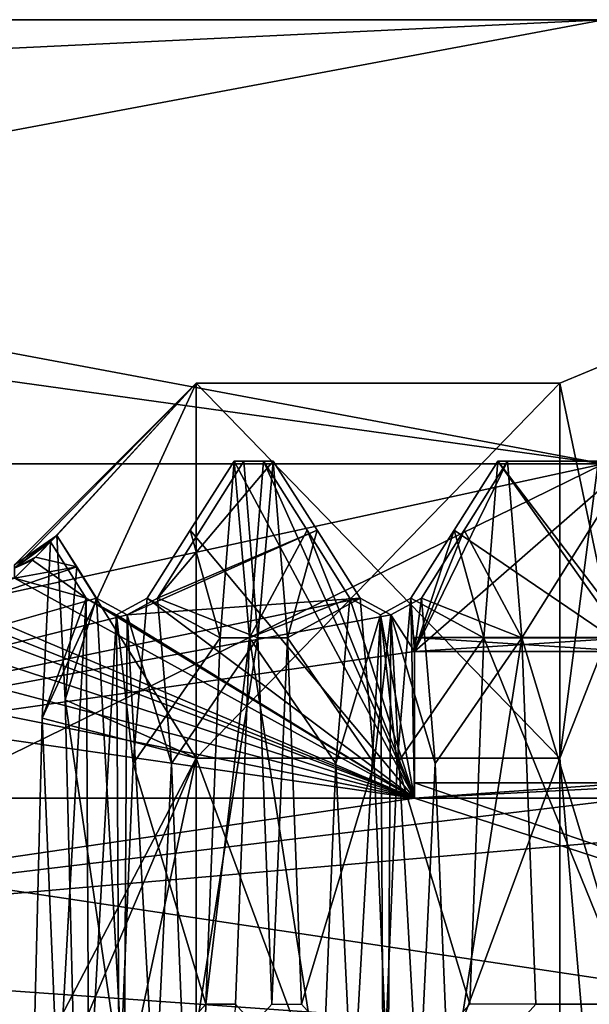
# Model space of a CAD drawing. Header units: millimetres. Extents: x -52 to 107, y -6 to 112.
# Tile 321 of 354: x 91.79 to 95.7, y 25.48 to 32.25. Entities that reach past the tile are written whole.
import ezdxf

# ---------------------------------------------------------------- set-up
doc = ezdxf.new("R2010")
doc.units = ezdxf.units.MM
doc.header["$LTSCALE"] = 65.185185
for name, color, linetype in [('3539', 7, 'CONTINUOUS'), ('3540', 7, 'CONTINUOUS'), ('3542', 7, 'CONTINUOUS'), ('3543', 7, 'CONTINUOUS'), ('3546', 7, 'CONTINUOUS'), ('3547', 7, 'CONTINUOUS'), ('3555', 7, 'CONTINUOUS'), ('3556', 7, 'CONTINUOUS'), ('3559', 7, 'CONTINUOUS'), ('3563', 7, 'CONTINUOUS'), ('3567', 7, 'CONTINUOUS'), ('3652', 7, 'CONTINUOUS'), ('3653', 7, 'CONTINUOUS'), ('3654', 7, 'CONTINUOUS'), ('3655', 7, 'CONTINUOUS'), ('3914', 7, 'CONTINUOUS'), ('3915', 7, 'CONTINUOUS'), ('3918', 7, 'CONTINUOUS'), ('3919', 7, 'CONTINUOUS'), ('3923', 7, 'CONTINUOUS'), ('3924', 7, 'CONTINUOUS'), ('3927', 7, 'CONTINUOUS'), ('3928', 7, 'CONTINUOUS'), ('3932', 7, 'CONTINUOUS'), ('3933', 7, 'CONTINUOUS'), ('3936', 7, 'CONTINUOUS'), ('3937', 7, 'CONTINUOUS'), ('3943', 7, 'CONTINUOUS'), ('3944', 7, 'CONTINUOUS'), ('3945', 7, 'CONTINUOUS')]:
    doc.layers.add(name, color=color, linetype=linetype)

msp = doc.modelspace()

# ---------------------------------------------------------------- linework, layer by layer
at = {"layer": '3539', "color": 7, "linetype": 'CONTINUOUS', "true_color": 0x3e84f2}
for points in [[(93, 29.7513), (93, 27.173, -7.935), (95.5, 29.7513), (93, 29.7513)], [(95.5, 29.7513), (93, 27.173, -7.935), (95.5, 27.173, -7.9351), (95.5, 29.7513)], [(93, 27.173, -7.935), (93, 20.4228, -12.8393), (95.5, 27.173, -7.9351), (93, 27.173, -7.935)], [(95.5, 27.173, -7.9351), (93, 20.4228, -12.8393), (95.5, 20.423, -12.8393), (95.5, 27.173, -7.9351)]]:
    msp.add_3dface(points, dxfattribs=at)
at = {"layer": '3540', "color": 7, "linetype": 'CONTINUOUS', "true_color": 0x3e84f2}
for points in [[(91.9992, 28.6601, -1.5), (93, 29.7513), (91.75, 28.4782, -0.7515), (91.9992, 28.6601, -1.5)], [(91.75, 28.4782, -0.7515), (93, 29.7513), (91.75, 28.5013), (91.75, 28.4782, -0.7515)], [(93, 27.173, -7.935), (93, 29.7513), (91.9408, 27.4465, -5.4257), (93, 27.173, -7.935)], [(93, 29.7513), (91.9992, 28.6601, -1.5), (91.9408, 27.4465, -5.4257), (93, 29.7513)], [(91.8743, 28.5343, -1.5), (91.9992, 28.6601, -1.5), (91.75, 28.4782, -0.7515), (91.8743, 28.5343, -1.5)], [(91.75, 28.4091, -1.5), (91.8743, 28.5343, -1.5), (91.75, 28.4782, -0.7515), (91.75, 28.4091, -1.5)], [(91.8823, 25.0308, -8.7317), (93, 27.173, -7.935), (91.9408, 27.4465, -5.4257), (91.8823, 25.0308, -8.7317)], [(93, 20.4228, -12.8393), (93, 27.173, -7.935), (91.8236, 21.6698, -11.0685), (93, 20.4228, -12.8393)], [(91.8236, 21.6698, -11.0685), (93, 27.173, -7.935), (91.8823, 25.0308, -8.7317), (91.8236, 21.6698, -11.0685)]]:
    msp.add_3dface(points, dxfattribs=at)
at = {"layer": '3542', "color": 7, "linetype": 'CONTINUOUS', "true_color": 0x3e84f2}
for points in [[(93, 29.7513), (95.5, 29.7513), (95.5, 27.173, 7.9351), (93, 29.7513)], [(93, 27.173, 7.935), (93, 29.7513), (95.5, 27.173, 7.9351), (93, 27.173, 7.935)], [(93, 20.4228, 12.8393), (93, 27.173, 7.935), (95.5, 20.423, 12.8393), (93, 20.4228, 12.8393)], [(95.5, 20.423, 12.8393), (93, 27.173, 7.935), (95.5, 27.173, 7.9351), (95.5, 20.423, 12.8393)]]:
    msp.add_3dface(points, dxfattribs=at)
at = {"layer": '3543', "color": 7, "linetype": 'CONTINUOUS', "true_color": 0x3e84f2}
for points in [[(91.75, 28.5013), (93, 29.7513), (92.0415, 28.7028, 1.5), (91.75, 28.5013)], [(93, 29.7513), (93, 27.173, 7.935), (92.0415, 28.7028, 1.5), (93, 29.7513)], [(91.75, 28.4782, 0.7515), (91.75, 28.5013), (92.0415, 28.7028, 1.5), (91.75, 28.4782, 0.7515)], [(91.8953, 28.5555, 1.5), (91.75, 28.4782, 0.7515), (92.0415, 28.7028, 1.5), (91.8953, 28.5555, 1.5)], [(92.0415, 28.7028, 1.5), (93, 27.173, 7.935), (92.1005, 27.5736, 5.5296), (92.0415, 28.7028, 1.5)], [(91.75, 28.4091, 1.5), (91.75, 28.4782, 0.7515), (91.8953, 28.5555, 1.5), (91.75, 28.4091, 1.5)], [(92.1005, 27.5736, 5.5296), (93, 27.173, 7.935), (92.1593, 25.1793, 8.975), (92.1005, 27.5736, 5.5296)], [(93, 27.173, 7.935), (93, 20.4228, 12.8393), (92.1593, 25.1793, 8.975), (93, 27.173, 7.935)]]:
    msp.add_3dface(points, dxfattribs=at)
at = {"layer": '3546', "color": 7, "linetype": 'CONTINUOUS', "true_color": 0x3e84f2}
for points in [[(79.5, 31.4681, -4.9444), (79.5, 32.2513), (95.8, 29.1955, -9.4046), (79.5, 31.4681, -4.9444)], [(95.8, 29.1955, -9.4046), (79.5, 32.2513), (95.8, 32.2513), (95.8, 29.1955, -9.4046)], [(79.5, 29.1955, -9.4046), (79.5, 31.4681, -4.9444), (95.8, 29.1955, -9.4046), (79.5, 29.1955, -9.4046)], [(79.5, 25.6559, -12.9442), (79.5, 29.1955, -9.4046), (95.8, 21.1957, -15.2168), (79.5, 25.6559, -12.9442)], [(95.8, 21.1957, -15.2168), (79.5, 29.1955, -9.4046), (95.8, 29.1955, -9.4046), (95.8, 21.1957, -15.2168)], [(79.5, 21.1957, -15.2168), (79.5, 25.6559, -12.9442), (95.8, 21.1957, -15.2168), (79.5, 21.1957, -15.2168)]]:
    msp.add_3dface(points, dxfattribs=at)
at = {"layer": '3547', "color": 7, "linetype": 'CONTINUOUS', "true_color": 0x3e84f2}
for points in [[(95.8, 32.2513), (79.5, 32.2513), (79.5, 31.4681, 4.9444), (95.8, 32.2513)], [(79.5, 29.1955, 9.4046), (95.8, 32.2513), (79.5, 31.4681, 4.9444), (79.5, 29.1955, 9.4046)], [(95.8, 32.2513), (79.5, 29.1955, 9.4046), (95.8, 29.1955, 9.4046), (95.8, 32.2513)], [(79.5, 25.6559, 12.9442), (79.5, 21.1957, 15.2168), (95.8, 29.1955, 9.4046), (79.5, 25.6559, 12.9442)], [(95.8, 29.1955, 9.4046), (79.5, 21.1957, 15.2168), (95.8, 21.1957, 15.2168), (95.8, 29.1955, 9.4046)], [(79.5, 29.1955, 9.4046), (79.5, 25.6559, 12.9442), (95.8, 29.1955, 9.4046), (79.5, 29.1955, 9.4046)]]:
    msp.add_3dface(points, dxfattribs=at)
at = {"layer": '3555', "linetype": 'CONTINUOUS'}
for points in [[(95.5, 29.7513), (95.5, 27.173, -7.9351), (95.8536, 29.8977), (95.5, 29.7513)], [(95.5, 27.173, -7.9351), (95.8536, 28.0694, -6.8232), (95.8536, 29.8977), (95.5, 27.173, -7.9351)], [(95.5, 27.173, -7.9351), (95.8536, 23.0745, -11.8182), (95.8536, 28.0694, -6.8232), (95.5, 27.173, -7.9351)], [(95.5, 27.173, -7.9351), (95.5, 20.423, -12.8393), (95.8536, 23.0745, -11.8182), (95.5, 27.173, -7.9351)]]:
    msp.add_3dface(points, dxfattribs=at)
at = {"layer": '3556', "linetype": 'CONTINUOUS'}
for points in [[(95.5, 29.7513), (95.8536, 29.8977), (95.8536, 28.0694, 6.8232), (95.5, 29.7513)], [(95.5, 27.173, 7.9351), (95.5, 29.7513), (95.8536, 28.0694, 6.8232), (95.5, 27.173, 7.9351)], [(95.5, 27.173, 7.9351), (95.8536, 28.0694, 6.8232), (95.8536, 23.0745, 11.8182), (95.5, 27.173, 7.9351)], [(95.5, 20.423, 12.8393), (95.5, 27.173, 7.9351), (95.8536, 23.0745, 11.8182), (95.5, 20.423, 12.8393)]]:
    msp.add_3dface(points, dxfattribs=at)
at = {"layer": '3559', "linetype": 'CONTINUOUS'}
for points in [[(96, 27.0013), (100.5, 24.9482, 6.3187), (94.5, 27.0012), (96, 27.0013)], [(96, 26.9749, -0.7518), (96, 27.0013), (94.5, 26.8961, -1.5), (96, 26.9749, -0.7518)], [(94.5, 26.8961, -1.5), (96, 27.0013), (94.5, 27.0012), (94.5, 26.8961, -1.5)], [(94.5, 27.0012), (100.5, 24.9482, 6.3187), (94.5, 26.8961, 1.5), (94.5, 27.0012)], [(96, 26.8961, -1.5), (96, 26.9749, -0.7518), (94.5, 26.8961, -1.5), (96, 26.8961, -1.5)], [(94.5, 26.8961, 1.5), (100.5, 24.9482, 6.3187), (87.5, 26.8961, 1.5), (94.5, 26.8961, 1.5)], [(87.5, 26.8961, 1.5), (100.5, 24.9482, 6.3187), (87.5, 23.8527, 7.6014), (87.5, 26.8961, 1.5)]]:
    msp.add_3dface(points, dxfattribs=at)
at = {"layer": '3563', "linetype": 'CONTINUOUS'}
for points in [[(96, 29.2148, 1.5), (95.1413, 29.2148, 1.5), (95.238, 28.0003, 5.6799), (96, 29.2148, 1.5)], [(96, 28.0003, 5.68), (96, 29.2148, 1.5), (95.238, 28.0003, 5.6799), (96, 28.0003, 5.68)], [(96, 25.479, 9.2277), (96, 28.0003, 5.68), (95.238, 28.0003, 5.6799), (96, 25.479, 9.2277)], [(95.3348, 25.479, 9.2278), (96, 25.479, 9.2277), (95.238, 28.0003, 5.6799), (95.3348, 25.479, 9.2278)]]:
    msp.add_3dface(points, dxfattribs=at)
at = {"layer": '3567', "linetype": 'CONTINUOUS'}
for points in [[(100.5, 24.9482, -6.3187), (100.5, 27.0013), (87.5, 25.8709, -4.7983), (100.5, 24.9482, -6.3187)], [(100.5, 27.0013), (96, 26.8961, -1.5), (87.5, 25.8709, -4.7983), (100.5, 27.0013)], [(96, 26.8961, -1.5), (94.5, 26.8961, -1.5), (87.5, 25.8709, -4.7983), (96, 26.8961, -1.5)], [(87.5, 25.8709, -4.7983), (94.5, 26.8961, -1.5), (87.5, 26.8961, -1.5), (87.5, 25.8709, -4.7983)], [(87.5, 23.8527, -7.6014), (100.5, 24.9482, -6.3187), (87.5, 25.8709, -4.7983), (87.5, 23.8527, -7.6014)]]:
    msp.add_3dface(points, dxfattribs=at)
at = {"layer": '3652', "linetype": 'CONTINUOUS'}
for points in [[(92.9588, 28.7395, -1.5), (94.5, 26.8961, -1.5), (93.2608, 29.2148, -1.5), (92.9588, 28.7395, -1.5)], [(93.2608, 29.2148, -1.5), (94.5, 26.8961, -1.5), (93.4637, 29.2148, -1.5), (93.2608, 29.2148, -1.5)], [(93.4637, 29.2148, -1.5), (94.5, 26.8961, -1.5), (93.7632, 28.7395, -1.5), (93.4637, 29.2148, -1.5)], [(95.0748, 29.2148, -1.5), (94.7728, 28.7395, -1.5), (96, 27.9051, -1.5), (95.0748, 29.2148, -1.5)], [(96, 29.2148, -1.5), (95.0748, 29.2148, -1.5), (96, 27.9051, -1.5), (96, 29.2148, -1.5)], [(92.6627, 28.2733, -1.5), (94.5, 26.8961, -1.5), (92.9588, 28.7395, -1.5), (92.6627, 28.2733, -1.5)], [(93.7632, 28.7395, -1.5), (94.5, 26.8961, -1.5), (94.0567, 28.2733, -1.5), (93.7632, 28.7395, -1.5)], [(94.7728, 28.7395, -1.5), (94.4767, 28.2733, -1.5), (94.5, 27.9051, -1.5), (94.7728, 28.7395, -1.5)], [(96, 27.9051, -1.5), (94.7728, 28.7395, -1.5), (94.5, 27.9051, -1.5), (96, 27.9051, -1.5)], [(91.9992, 28.6601, -1.5), (91.8743, 28.5343, -1.5), (92.2427, 28.2733, -1.5), (91.9992, 28.6601, -1.5)], [(91.8743, 28.5343, -1.5), (91.75, 28.4091, -1.5), (92.2427, 28.2733, -1.5), (91.8743, 28.5343, -1.5)], [(94.5, 26.8961, -1.5), (90.9349, 28.4091, -1.5), (90.8917, 28.3411, -1.5), (94.5, 26.8961, -1.5)], [(91.75, 28.4091, -1.5), (90.9349, 28.4091, -1.5), (94.5, 26.8961, -1.5), (91.75, 28.4091, -1.5)], [(91.75, 28.4091, -1.5), (94.5, 26.8961, -1.5), (92.2427, 28.2733, -1.5), (91.75, 28.4091, -1.5)], [(90.8487, 28.2733, -1.5), (94.5, 26.8961, -1.5), (90.8917, 28.3411, -1.5), (90.8487, 28.2733, -1.5)], [(90.6383, 28.1572, -1.5), (94.5, 26.8961, -1.5), (90.8487, 28.2733, -1.5), (90.6383, 28.1572, -1.5)], [(92.2427, 28.2733, -1.5), (94.5, 26.8961, -1.5), (92.4523, 28.1572, -1.5), (92.2427, 28.2733, -1.5)], [(92.4523, 28.1572, -1.5), (94.5, 26.8961, -1.5), (92.6627, 28.2733, -1.5), (92.4523, 28.1572, -1.5)], [(94.0567, 28.2733, -1.5), (94.5, 26.8961, -1.5), (94.2663, 28.1572, -1.5), (94.0567, 28.2733, -1.5)], [(94.2663, 28.1572, -1.5), (94.5, 26.8961, -1.5), (94.4767, 28.2733, -1.5), (94.2663, 28.1572, -1.5)], [(94.4767, 28.2733, -1.5), (94.5, 26.8961, -1.5), (94.5, 27.9051, -1.5), (94.4767, 28.2733, -1.5)], [(89.5, 27.9051, -1.5), (94.5, 26.8961, -1.5), (89.7487, 28.1559, -1.5), (89.5, 27.9051, -1.5)], [(89.7487, 28.1559, -1.5), (94.5, 26.8961, -1.5), (90.6383, 28.1572, -1.5), (89.7487, 28.1559, -1.5)], [(87.5, 26.8961, -1.5), (94.5, 26.8961, -1.5), (87.5, 27.9051, -1.5), (87.5, 26.8961, -1.5)], [(87.5, 27.9051, -1.5), (94.5, 26.8961, -1.5), (89.5, 27.9051, -1.5), (87.5, 27.9051, -1.5)]]:
    msp.add_3dface(points, dxfattribs=at)
at = {"layer": '3653', "linetype": 'CONTINUOUS'}
for points in [[(93.5302, 29.2148, 1.5), (93.8322, 28.7395, 1.5), (92.7343, 28.2733, 1.5), (93.5302, 29.2148, 1.5)], [(93.3273, 29.2148, 1.5), (93.5302, 29.2148, 1.5), (92.7343, 28.2733, 1.5), (93.3273, 29.2148, 1.5)], [(95.1413, 29.2148, 1.5), (96, 29.2148, 1.5), (94.5, 27.9051, 1.5), (95.1413, 29.2148, 1.5)], [(95.1413, 29.2148, 1.5), (94.5, 27.9051, 1.5), (94.8418, 28.7395, 1.5), (95.1413, 29.2148, 1.5)], [(94.5, 27.9051, 1.5), (96, 29.2148, 1.5), (96, 27.9051, 1.5), (94.5, 27.9051, 1.5)], [(93.8322, 28.7395, 1.5), (94.1283, 28.2733, 1.5), (92.5247, 28.1572, 1.5), (93.8322, 28.7395, 1.5)], [(92.7343, 28.2733, 1.5), (93.8322, 28.7395, 1.5), (92.5247, 28.1572, 1.5), (92.7343, 28.2733, 1.5)], [(94.8418, 28.7395, 1.5), (94.5, 27.9051, 1.5), (94.5483, 28.2733, 1.5), (94.8418, 28.7395, 1.5)], [(92.0415, 28.7028, 1.5), (92.1785, 28.487, 1.5), (91.8953, 28.5555, 1.5), (92.0415, 28.7028, 1.5)], [(91.75, 28.4091, 1.5), (91.8953, 28.5555, 1.5), (92.1785, 28.487, 1.5), (91.75, 28.4091, 1.5)], [(87.5, 26.8961, 1.5), (91.75, 28.4091, 1.5), (92.1785, 28.487, 1.5), (87.5, 26.8961, 1.5)], [(92.3143, 28.2733, 1.5), (87.5, 26.8961, 1.5), (92.1785, 28.487, 1.5), (92.3143, 28.2733, 1.5)], [(94.3387, 28.1572, 1.5), (87.5, 26.8961, 1.5), (94.1283, 28.2733, 1.5), (94.3387, 28.1572, 1.5)], [(94.1283, 28.2733, 1.5), (87.5, 26.8961, 1.5), (92.5247, 28.1572, 1.5), (94.1283, 28.2733, 1.5)], [(92.5247, 28.1572, 1.5), (87.5, 26.8961, 1.5), (92.3143, 28.2733, 1.5), (92.5247, 28.1572, 1.5)], [(94.5483, 28.2733, 1.5), (94.5, 27.9051, 1.5), (94.3387, 28.1572, 1.5), (94.5483, 28.2733, 1.5)], [(94.5, 27.9051, 1.5), (87.5, 26.8961, 1.5), (94.3387, 28.1572, 1.5), (94.5, 27.9051, 1.5)], [(94.5, 26.8961, 1.5), (87.5, 26.8961, 1.5), (94.5, 27.9051, 1.5), (94.5, 26.8961, 1.5)]]:
    msp.add_3dface(points, dxfattribs=at)
at = {"layer": '3654', "linetype": 'CONTINUOUS'}
for points in [[(94.5, 27.0012), (94.5, 26.8961, 1.5), (94.5, 28.0012), (94.5, 27.0012)], [(94.5, 27.9051, -1.5), (94.5, 27.0012), (94.5, 28.0012), (94.5, 27.9051, -1.5)], [(94.5, 26.8961, 1.5), (94.5, 27.9051, 1.5), (94.5, 28.0012), (94.5, 26.8961, 1.5)], [(94.5, 26.8961, -1.5), (94.5, 27.0012), (94.5, 27.9051, -1.5), (94.5, 26.8961, -1.5)]]:
    msp.add_3dface(points, dxfattribs=at)
at = {"layer": '3655', "linetype": 'CONTINUOUS'}
for points in [[(96, 27.9051, -1.5), (94.5, 27.9051, -1.5), (94.5, 28.0012), (96, 27.9051, -1.5)], [(96, 27.9051, -1.5), (94.5, 28.0012), (96, 28.0012), (96, 27.9051, -1.5)], [(94.5, 27.9051, 1.5), (96, 27.9051, 1.5), (96, 28.0012), (94.5, 27.9051, 1.5)], [(94.5, 28.0012), (94.5, 27.9051, 1.5), (96, 28.0012), (94.5, 28.0012)]]:
    msp.add_3dface(points, dxfattribs=at)
at = {"layer": '3914', "linetype": 'CONTINUOUS'}
for points in [[(93.4637, 29.2148, -1.5), (93.7632, 28.7395, -1.5), (93.367, 28.0003, -5.6799), (93.4637, 29.2148, -1.5)], [(94.0567, 28.2733, -1.5), (93.367, 28.0003, -5.6799), (93.7632, 28.7395, -1.5), (94.0567, 28.2733, -1.5)], [(93.367, 28.0003, -5.6799), (94.0567, 28.2733, -1.5), (93.9612, 27.1351, -5.3216), (93.367, 28.0003, -5.6799)], [(93.2702, 25.479, -9.2277), (93.367, 28.0003, -5.6799), (93.8657, 24.818, -8.5667), (93.2702, 25.479, -9.2277)], [(93.8657, 24.818, -8.5667), (93.367, 28.0003, -5.6799), (93.9612, 27.1351, -5.3216), (93.8657, 24.818, -8.5667)]]:
    msp.add_3dface(points, dxfattribs=at)
at = {"layer": '3915', "linetype": 'CONTINUOUS'}
for points in [[(93.8322, 28.7395, 1.5), (93.5302, 29.2148, 1.5), (93.627, 28.0003, 5.6799), (93.8322, 28.7395, 1.5)], [(94.1283, 28.2733, 1.5), (93.8322, 28.7395, 1.5), (93.627, 28.0003, 5.6799), (94.1283, 28.2733, 1.5)], [(94.1283, 28.2733, 1.5), (93.627, 28.0003, 5.6799), (94.2238, 27.1351, 5.3216), (94.1283, 28.2733, 1.5)], [(93.627, 28.0003, 5.6799), (93.7237, 25.479, 9.2278), (94.2238, 27.1351, 5.3216), (93.627, 28.0003, 5.6799)], [(94.2238, 27.1351, 5.3216), (93.7237, 25.479, 9.2278), (94.3192, 24.818, 8.5667), (94.2238, 27.1351, 5.3216)]]:
    msp.add_3dface(points, dxfattribs=at)
at = {"layer": '3918', "linetype": 'CONTINUOUS'}
for points in [[(92.0415, 28.7028, 1.5), (92.1005, 27.5736, 5.5296), (92.1785, 28.487, 1.5), (92.0415, 28.7028, 1.5)], [(92.1005, 27.5736, 5.5296), (92.3143, 28.2733, 1.5), (92.1785, 28.487, 1.5), (92.1005, 27.5736, 5.5296)], [(92.3143, 28.2733, 1.5), (92.1005, 27.5736, 5.5296), (92.5052, 24.818, 8.5667), (92.3143, 28.2733, 1.5)], [(92.1005, 27.5736, 5.5296), (92.1593, 25.1793, 8.975), (92.5052, 24.818, 8.5667), (92.1005, 27.5736, 5.5296)]]:
    msp.add_3dface(points, dxfattribs=at)
at = {"layer": '3919', "linetype": 'CONTINUOUS'}
for points in [[(91.9408, 27.4465, -5.4257), (91.9992, 28.6601, -1.5), (92.2427, 28.2733, -1.5), (91.9408, 27.4465, -5.4257)], [(91.9408, 27.4465, -5.4257), (92.2427, 28.2733, -1.5), (92.0517, 24.818, -8.5667), (91.9408, 27.4465, -5.4257)], [(91.8823, 25.0308, -8.7317), (91.9408, 27.4465, -5.4257), (92.0517, 24.818, -8.5667), (91.8823, 25.0308, -8.7317)]]:
    msp.add_3dface(points, dxfattribs=at)
at = {"layer": '3923', "linetype": 'CONTINUOUS'}
for points in [[(92.0517, 24.818, -8.5667), (92.2427, 28.2733, -1.5), (92.2617, 24.7365, -8.4853), (92.0517, 24.818, -8.5667)], [(92.2427, 28.2733, -1.5), (92.4523, 28.1572, -1.5), (92.2617, 24.7365, -8.4853), (92.2427, 28.2733, -1.5)], [(92.4523, 28.1572, -1.5), (92.6627, 28.2733, -1.5), (92.5672, 27.1351, -5.3216), (92.4523, 28.1572, -1.5)], [(92.2617, 24.7365, -8.4853), (92.4523, 28.1572, -1.5), (92.4718, 24.818, -8.5667), (92.2617, 24.7365, -8.4853)], [(92.4718, 24.818, -8.5667), (92.4523, 28.1572, -1.5), (92.5672, 27.1351, -5.3216), (92.4718, 24.818, -8.5667)]]:
    msp.add_3dface(points, dxfattribs=at)
at = {"layer": '3924', "linetype": 'CONTINUOUS'}
for points in [[(92.5247, 28.1572, 1.5), (92.3143, 28.2733, 1.5), (92.5052, 24.818, 8.5667), (92.5247, 28.1572, 1.5)], [(92.7343, 28.2733, 1.5), (92.5247, 28.1572, 1.5), (92.8298, 27.1351, 5.3216), (92.7343, 28.2733, 1.5)], [(92.5247, 28.1572, 1.5), (92.5052, 24.818, 8.5667), (92.7152, 24.7365, 8.4853), (92.5247, 28.1572, 1.5)], [(92.5247, 28.1572, 1.5), (92.7152, 24.7365, 8.4853), (92.8298, 27.1351, 5.3216), (92.5247, 28.1572, 1.5)], [(92.8298, 27.1351, 5.3216), (92.7152, 24.7365, 8.4853), (92.9253, 24.818, 8.5667), (92.8298, 27.1351, 5.3216)]]:
    msp.add_3dface(points, dxfattribs=at)
at = {"layer": '3927', "linetype": 'CONTINUOUS'}
for points in [[(94.0567, 28.2733, -1.5), (94.2663, 28.1572, -1.5), (93.9612, 27.1351, -5.3216), (94.0567, 28.2733, -1.5)], [(94.2663, 28.1572, -1.5), (94.4767, 28.2733, -1.5), (94.3812, 27.1351, -5.3216), (94.2663, 28.1572, -1.5)], [(93.9612, 27.1351, -5.3216), (94.2663, 28.1572, -1.5), (94.0757, 24.7365, -8.4853), (93.9612, 27.1351, -5.3216)], [(94.0757, 24.7365, -8.4853), (94.2663, 28.1572, -1.5), (94.2858, 24.818, -8.5667), (94.0757, 24.7365, -8.4853)], [(94.2858, 24.818, -8.5667), (94.2663, 28.1572, -1.5), (94.3812, 27.1351, -5.3216), (94.2858, 24.818, -8.5667)], [(93.8657, 24.818, -8.5667), (93.9612, 27.1351, -5.3216), (94.0757, 24.7365, -8.4853), (93.8657, 24.818, -8.5667)]]:
    msp.add_3dface(points, dxfattribs=at)
at = {"layer": '3928', "linetype": 'CONTINUOUS'}
for points in [[(94.3387, 28.1572, 1.5), (94.1283, 28.2733, 1.5), (94.2238, 27.1351, 5.3216), (94.3387, 28.1572, 1.5)], [(94.5483, 28.2733, 1.5), (94.3387, 28.1572, 1.5), (94.6438, 27.1351, 5.3216), (94.5483, 28.2733, 1.5)], [(94.3387, 28.1572, 1.5), (94.2238, 27.1351, 5.3216), (94.3192, 24.818, 8.5667), (94.3387, 28.1572, 1.5)], [(94.3387, 28.1572, 1.5), (94.3192, 24.818, 8.5667), (94.5292, 24.7365, 8.4853), (94.3387, 28.1572, 1.5)], [(94.3387, 28.1572, 1.5), (94.5292, 24.7365, 8.4853), (94.6438, 27.1351, 5.3216), (94.3387, 28.1572, 1.5)], [(94.6438, 27.1351, 5.3216), (94.5292, 24.7365, 8.4853), (94.7393, 24.818, 8.5667), (94.6438, 27.1351, 5.3216)]]:
    msp.add_3dface(points, dxfattribs=at)
at = {"layer": '3932', "linetype": 'CONTINUOUS'}
for points in [[(92.9588, 28.7395, -1.5), (93.2608, 29.2148, -1.5), (93.164, 28.0004, -5.6799), (92.9588, 28.7395, -1.5)], [(92.6627, 28.2733, -1.5), (92.9588, 28.7395, -1.5), (93.164, 28.0004, -5.6799), (92.6627, 28.2733, -1.5)], [(92.5672, 27.1351, -5.3216), (92.6627, 28.2733, -1.5), (93.164, 28.0004, -5.6799), (92.5672, 27.1351, -5.3216)], [(93.0673, 25.479, -9.2277), (92.5672, 27.1351, -5.3216), (93.164, 28.0004, -5.6799), (93.0673, 25.479, -9.2277)], [(92.4718, 24.818, -8.5667), (92.5672, 27.1351, -5.3216), (93.0673, 25.479, -9.2277), (92.4718, 24.818, -8.5667)], [(92.9705, 21.9311, -11.7491), (92.4718, 24.818, -8.5667), (93.0673, 25.479, -9.2277), (92.9705, 21.9311, -11.7491)]]:
    msp.add_3dface(points, dxfattribs=at)
at = {"layer": '3933', "linetype": 'CONTINUOUS'}
for points in [[(93.3273, 29.2148, 1.5), (92.7343, 28.2733, 1.5), (93.424, 28.0004, 5.6799), (93.3273, 29.2148, 1.5)], [(92.7343, 28.2733, 1.5), (92.8298, 27.1351, 5.3216), (93.424, 28.0004, 5.6799), (92.7343, 28.2733, 1.5)], [(92.8298, 27.1351, 5.3216), (92.9253, 24.818, 8.5667), (93.424, 28.0004, 5.6799), (92.8298, 27.1351, 5.3216)], [(93.424, 28.0004, 5.6799), (92.9253, 24.818, 8.5667), (93.5208, 25.479, 9.2277), (93.424, 28.0004, 5.6799)]]:
    msp.add_3dface(points, dxfattribs=at)
at = {"layer": '3936', "linetype": 'CONTINUOUS'}
for points in [[(94.7728, 28.7395, -1.5), (95.0748, 29.2148, -1.5), (94.978, 28.0003, -5.6799), (94.7728, 28.7395, -1.5)], [(94.4767, 28.2733, -1.5), (94.7728, 28.7395, -1.5), (94.978, 28.0003, -5.6799), (94.4767, 28.2733, -1.5)], [(94.3812, 27.1351, -5.3216), (94.4767, 28.2733, -1.5), (94.978, 28.0003, -5.6799), (94.3812, 27.1351, -5.3216)], [(94.8813, 25.479, -9.2277), (94.3812, 27.1351, -5.3216), (94.978, 28.0003, -5.6799), (94.8813, 25.479, -9.2277)], [(94.2858, 24.818, -8.5667), (94.3812, 27.1351, -5.3216), (94.8813, 25.479, -9.2277), (94.2858, 24.818, -8.5667)]]:
    msp.add_3dface(points, dxfattribs=at)
at = {"layer": '3937', "linetype": 'CONTINUOUS'}
for points in [[(95.1413, 29.2148, 1.5), (94.8418, 28.7395, 1.5), (95.238, 28.0003, 5.6799), (95.1413, 29.2148, 1.5)], [(94.5483, 28.2733, 1.5), (95.238, 28.0003, 5.6799), (94.8418, 28.7395, 1.5), (94.5483, 28.2733, 1.5)], [(95.238, 28.0003, 5.6799), (94.5483, 28.2733, 1.5), (94.6438, 27.1351, 5.3216), (95.238, 28.0003, 5.6799)], [(95.238, 28.0003, 5.6799), (94.6438, 27.1351, 5.3216), (94.7393, 24.818, 8.5667), (95.238, 28.0003, 5.6799)], [(95.3348, 25.479, 9.2278), (95.238, 28.0003, 5.6799), (94.7393, 24.818, 8.5667), (95.3348, 25.479, 9.2278)]]:
    msp.add_3dface(points, dxfattribs=at)
at = {"layer": '3943', "linetype": 'CONTINUOUS'}
for points in [[(93.5302, 29.2148, 1.5), (93.3273, 29.2148, 1.5), (93.424, 28.0004, 5.6799), (93.5302, 29.2148, 1.5)], [(93.627, 28.0003, 5.6799), (93.5302, 29.2148, 1.5), (93.424, 28.0004, 5.6799), (93.627, 28.0003, 5.6799)], [(93.627, 28.0003, 5.6799), (93.424, 28.0004, 5.6799), (93.5208, 25.479, 9.2277), (93.627, 28.0003, 5.6799)], [(93.7237, 25.479, 9.2278), (93.627, 28.0003, 5.6799), (93.5208, 25.479, 9.2277), (93.7237, 25.479, 9.2278)]]:
    msp.add_3dface(points, dxfattribs=at)
at = {"layer": '3944', "linetype": 'CONTINUOUS'}
for points in [[(95.0748, 29.2148, -1.5), (96, 28.0003, -5.68), (94.978, 28.0003, -5.6799), (95.0748, 29.2148, -1.5)], [(95.0748, 29.2148, -1.5), (96, 29.2148, -1.5), (96, 28.0003, -5.68), (95.0748, 29.2148, -1.5)], [(96, 25.479, -9.2277), (94.8813, 25.479, -9.2277), (94.978, 28.0003, -5.6799), (96, 25.479, -9.2277)], [(96, 28.0003, -5.68), (96, 25.479, -9.2277), (94.978, 28.0003, -5.6799), (96, 28.0003, -5.68)]]:
    msp.add_3dface(points, dxfattribs=at)
at = {"layer": '3945', "linetype": 'CONTINUOUS'}
for points in [[(93.2608, 29.2148, -1.5), (93.367, 28.0003, -5.6799), (93.164, 28.0004, -5.6799), (93.2608, 29.2148, -1.5)], [(93.2608, 29.2148, -1.5), (93.4637, 29.2148, -1.5), (93.367, 28.0003, -5.6799), (93.2608, 29.2148, -1.5)], [(93.367, 28.0003, -5.6799), (93.0673, 25.479, -9.2277), (93.164, 28.0004, -5.6799), (93.367, 28.0003, -5.6799)], [(93.367, 28.0003, -5.6799), (93.2702, 25.479, -9.2277), (93.0673, 25.479, -9.2277), (93.367, 28.0003, -5.6799)], [(93.2702, 25.479, -9.2277), (92.9705, 21.9311, -11.7491), (93.0673, 25.479, -9.2277), (93.2702, 25.479, -9.2277)]]:
    msp.add_3dface(points, dxfattribs=at)

doc.saveas('drawing.dxf')
